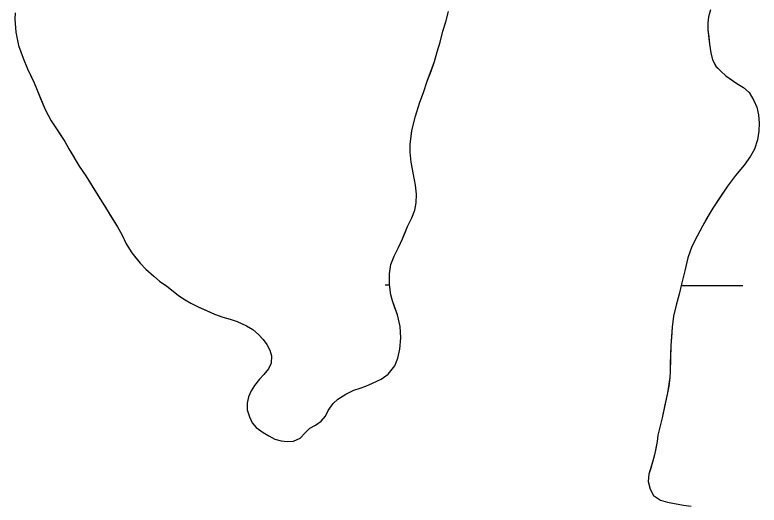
# Model space of a CAD drawing. Extents: x 3172297 to 3210190, y 958463 to 983887.
# Drawn here: x 3188254.1 to 3188620.3, y 977255.3 to 977496.5 of the extents above; entities that cross this region are included whole.
import ezdxf

# ---------------------------------------------------------------- set-up
doc = ezdxf.new("R2010")
doc.units = 0
for name, color, linetype in [('V-SITE-VEGE', 7, 'Continuous'), ('V-TOPO-SHOR', 7, 'Continuous'), ('V-WETL-SWMP', 7, 'Continuous')]:
    doc.layers.add(name, color=color, linetype=linetype)

msp = doc.modelspace()

# ---------------------------------------------------------------- linework, layer by layer
at = {"layer": 'V-SITE-VEGE'}
for p, q in [((3188254.29, 977497.46), (3188254.12, 977494.36)), ((3188466.17, 977493.06), (3188467.5, 977498.2)), ((3188596.39, 977499.06), (3188595.45, 977495.56)), ((3188254.12, 977494.36), (3188254.54, 977487.97)), ((3188595.45, 977495.56), (3188595.08, 977492.55)), ((3188464.75, 977488.49), (3188466.17, 977493.06)), ((3188595.08, 977492.55), (3188595.1, 977489.16)), ((3188254.54, 977487.97), (3188255.95, 977481.49)), ((3188463.43, 977483.05), (3188464.75, 977488.49)), ((3188595.1, 977489.16), (3188595.82, 977482.09)), ((3188461.91, 977478.3), (3188463.43, 977483.05)), ((3188255.95, 977481.49), (3188258.12, 977475.2)), ((3188595.82, 977482.09), (3188596.53, 977477.83)), ((3188258.12, 977475.2), (3188260.29, 977469.98)), ((3188460.59, 977473.54), (3188461.91, 977478.3)), ((3188596.53, 977477.83), (3188597.33, 977474.45)), ((3188456.97, 977463.92), (3188460.59, 977473.54)), ((3188597.33, 977474.45), (3188599.09, 977471.07)), ((3188260.29, 977469.98), (3188263.63, 977463.03)), ((3188599.09, 977471.07), (3188601.44, 977468.76)), ((3188601.44, 977468.76), (3188603.87, 977466.54)), ((3188603.87, 977466.54), (3188609.42, 977462.8)), ((3188263.63, 977463.03), (3188268.95, 977449.97)), ((3188455.16, 977458.38), (3188456.97, 977463.92)), ((3188609.42, 977462.8), (3188612.64, 977460.79)), ((3188612.64, 977460.79), (3188615.46, 977458.29)), ((3188453.45, 977453.53), (3188455.16, 977458.38)), ((3188615.46, 977458.29), (3188617.72, 977454.33)), ((3188451.27, 977446.73), (3188453.45, 977453.53)), ((3188617.72, 977454.33), (3188619.19, 977451.14)), ((3188268.95, 977449.97), (3188271.89, 977444.38)), ((3188619.19, 977451.14), (3188619.99, 977447.27)), ((3188449.38, 977439.55), (3188451.27, 977446.73)), ((3188619.99, 977447.27), (3188620.31, 977443.2)), ((3188271.89, 977444.38), (3188278.74, 977434.24)), ((3188620.31, 977443.2), (3188620.14, 977439.32)), ((3188448.55, 977432.75), (3188449.38, 977439.55)), ((3188620.14, 977439.32), (3188619.59, 977435.05)), ((3188619.59, 977435.05), (3188617.97, 977430.49)), ((3188278.74, 977434.24), (3188280.71, 977430.67)), ((3188448.67, 977428.97), (3188448.55, 977432.75)), ((3188280.71, 977430.67), (3188285.8, 977422.08)), ((3188449.09, 977424.13), (3188448.67, 977428.97)), ((3188617.97, 977430.49), (3188616.06, 977426.98)), ((3188450.29, 977418.03), (3188449.09, 977424.13)), ((3188616.06, 977426.98), (3188612.89, 977422.6)), ((3188285.8, 977422.08), (3188289.03, 977417.35)), ((3188612.89, 977422.6), (3188608.75, 977417.54)), ((3188289.03, 977417.35), (3188304.6, 977392.26)), ((3188451.2, 977412.71), (3188450.29, 977418.03)), ((3188608.75, 977417.54), (3188604.72, 977412.28)), ((3188451.72, 977408.26), (3188451.2, 977412.71)), ((3188604.72, 977412.28), (3188597.52, 977401.47)), ((3188451.55, 977403.99), (3188451.72, 977408.26)), ((3188450.9, 977400.5), (3188451.55, 977403.99)), ((3188449.47, 977396.61), (3188450.9, 977400.5)), ((3188597.52, 977401.47), (3188592.44, 977392.61)), ((3188447.36, 977392.33), (3188449.47, 977396.61)), ((3188304.6, 977392.26), (3188306.67, 977388.49)), ((3188444.88, 977386.4), (3188447.36, 977392.33)), ((3188592.44, 977392.61), (3188589.76, 977387.66)), ((3188306.67, 977388.49), (3188308.83, 977383.85)), ((3188589.76, 977387.66), (3188587.28, 977382.5)), ((3188308.83, 977383.85), (3188311.67, 977379.51)), ((3188442.88, 977382.13), (3188444.88, 977386.4)), ((3188440.68, 977377.75), (3188442.88, 977382.13)), ((3188587.28, 977382.5), (3188585.18, 977376.96)), ((3188311.67, 977379.51), (3188315.68, 977374.4)), ((3188439.06, 977373.77), (3188440.68, 977377.75)), ((3188585.18, 977376.96), (3188583.77, 977370.56)), ((3188315.68, 977374.4), (3188318.6, 977371.42)), ((3188438.41, 977369.11), (3188439.06, 977373.77)), ((3188318.6, 977371.42), (3188322.41, 977367.95)), ((3188438.44, 977363.88), (3188438.41, 977369.11)), ((3188583.77, 977370.56), (3188582.17, 977363.96)), ((3188322.41, 977367.95), (3188325.33, 977365.55)), ((3188325.33, 977365.55), (3188328.84, 977363.05)), ((3188328.84, 977363.05), (3188334.68, 977358.44)), ((3188439.15, 977358.84), (3188438.44, 977363.88)), ((3188582.17, 977363.96), (3188580.94, 977359.1)), ((3188334.68, 977358.44), (3188337.89, 977356.33)), ((3188439.95, 977355.75), (3188439.15, 977358.84)), ((3188580.94, 977359.1), (3188579.43, 977353.67)), ((3188337.89, 977356.33), (3188340.71, 977354.7)), ((3188340.71, 977354.7), (3188344.22, 977352.88)), ((3188442.32, 977348.88), (3188439.95, 977355.75)), ((3188344.22, 977352.88), (3188352.28, 977349.25)), ((3188579.43, 977353.67), (3188578.2, 977348.23)), ((3188352.28, 977349.25), (3188356.46, 977347.83)), ((3188356.46, 977347.83), (3188360.05, 977346.88)), ((3188360.05, 977346.88), (3188363.55, 977345.74)), ((3188443.62, 977343.17), (3188442.32, 977348.88)), ((3188578.2, 977348.23), (3188577.56, 977342.9)), ((3188363.55, 977345.74), (3188368.12, 977343.54)), ((3188368.12, 977343.54), (3188371.14, 977341.72)), ((3188371.14, 977341.72), (3188374.06, 977339.22)), ((3188444.04, 977337.55), (3188443.62, 977343.17)), ((3188577.56, 977342.9), (3188576.85, 977333.78)), ((3188374.06, 977339.22), (3188376.21, 977336.81)), ((3188376.21, 977336.81), (3188378.07, 977334.3)), ((3188443.6, 977332.12), (3188444.04, 977337.55)), ((3188378.07, 977334.3), (3188379.54, 977331.6)), ((3188576.85, 977333.78), (3188576.54, 977321.08)), ((3188379.54, 977331.6), (3188380.43, 977328.7)), ((3188380.43, 977328.7), (3188380.16, 977325.21)), ((3188442.56, 977327.56), (3188443.6, 977332.12)), ((3188380.16, 977325.21), (3188378.92, 977322.29)), ((3188441.03, 977323.77), (3188442.56, 977327.56)), ((3188378.92, 977322.29), (3188376.61, 977319.57)), ((3188437.86, 977319.78), (3188441.03, 977323.77)), ((3188376.61, 977319.57), (3188374.4, 977317.22)), ((3188434.29, 977317.33), (3188437.86, 977319.78)), ((3188576.46, 977318.08), (3188575.25, 977310.61)), ((3188576.54, 977321.08), (3188576.46, 977318.08)), ((3188372.09, 977314.2), (3188370.37, 977311.57)), ((3188374.4, 977317.22), (3188372.09, 977314.2)), ((3188423.95, 977312.8), (3188426.85, 977313.89)), ((3188426.85, 977313.89), (3188430.14, 977315.27)), ((3188430.14, 977315.27), (3188434.29, 977317.33)), ((3188370.37, 977311.57), (3188369.13, 977308.66)), ((3188416.9, 977309.95), (3188420.86, 977311.81)), ((3188420.86, 977311.81), (3188423.95, 977312.8)), ((3188575.25, 977310.61), (3188572.62, 977298.28)), ((3188369.13, 977308.66), (3188368.47, 977305.46)), ((3188410.73, 977305.25), (3188413.04, 977307.4)), ((3188413.04, 977307.4), (3188416.9, 977309.95)), ((3188368.47, 977305.46), (3188368.39, 977302.26)), ((3188408.33, 977301.84), (3188410.73, 977305.25)), ((3188368.39, 977302.26), (3188369.48, 977298.68)), ((3188406.89, 977299.12), (3188408.33, 977301.84)), ((3188369.48, 977298.68), (3188370.86, 977295.78)), ((3188370.86, 977295.78), (3188372.91, 977293.47)), ((3188401.98, 977294.73), (3188404.87, 977296.68)), ((3188404.87, 977296.68), (3188406.89, 977299.12)), ((3188572.62, 977298.28), (3188570.55, 977289.74)), ((3188372.91, 977293.47), (3188376.22, 977290.97)), ((3188396.96, 977290.92), (3188399.18, 977293.16)), ((3188399.18, 977293.16), (3188401.98, 977294.73)), ((3188376.22, 977290.97), (3188379.04, 977289.34)), ((3188379.04, 977289.34), (3188382.06, 977287.81)), ((3188391.27, 977286.81), (3188394.56, 977288.28)), ((3188394.56, 977288.28), (3188396.96, 977290.92)), ((3188570.55, 977289.74), (3188570.18, 977286.64)), ((3188382.06, 977287.81), (3188385.07, 977286.96)), ((3188385.07, 977286.96), (3188388.17, 977286.59)), ((3188388.17, 977286.59), (3188391.27, 977286.81)), ((3188570.18, 977286.64), (3188568.77, 977280.13)), ((3188568.77, 977280.13), (3188567.92, 977276.45)), ((3188567.92, 977276.45), (3188566.12, 977270.62)), ((3188566.12, 977270.62), (3188565.66, 977266.93)), ((3188565.66, 977266.93), (3188566.65, 977263.16)), ((3188566.65, 977263.16), (3188568.42, 977260.07)), ((3188568.42, 977260.07), (3188571.73, 977257.77)), ((3188571.73, 977257.77), (3188575.22, 977256.73)), ((3188575.22, 977256.73), (3188583.08, 977255.32))]:
    msp.add_line(p, q, dxfattribs=at)
at = {"layer": 'V-TOPO-SHOR'}
for points in [[(3188254.29, 977497.46), (3188254.12, 977494.36), (3188254.54, 977487.97), (3188255.95, 977481.49), (3188258.12, 977475.2), (3188260.29, 977469.98), (3188262.25, 977465.83), (3188263.63, 977463.03), (3188265.01, 977459.55), (3188266.68, 977455.39), (3188268.95, 977449.97), (3188271.89, 977444.38), (3188275.61, 977438.97), (3188278.74, 977434.24), (3188280.71, 977430.67), (3188283.25, 977426.42), (3188285.8, 977422.08), (3188289.03, 977417.35), (3188292.66, 977411.46), (3188296.28, 977405.67), (3188299.12, 977401.04), (3188301.18, 977397.66), (3188304.61, 977392.26), (3188306.67, 977388.49), (3188308.83, 977383.85), (3188311.67, 977379.51), (3188313.53, 977377.1), (3188315.68, 977374.4), (3188318.6, 977371.42), (3188322.41, 977367.95), (3188325.33, 977365.55), (3188328.84, 977363.05), (3188331.95, 977360.65), (3188334.68, 977358.44), (3188337.89, 977356.33), (3188340.71, 977354.7), (3188344.22, 977352.88), (3188348.01, 977351.16), (3188352.28, 977349.25), (3188356.46, 977347.83), (3188360.05, 977346.88), (3188363.55, 977345.74), (3188368.12, 977343.54), (3188371.14, 977341.72), (3188374.06, 977339.22), (3188376.21, 977336.81), (3188378.07, 977334.3), (3188379.54, 977331.6), (3188380.43, 977328.7), (3188380.16, 977325.21), (3188378.92, 977322.29), (3188376.61, 977319.57), (3188374.4, 977317.22), (3188372.09, 977314.2), (3188370.37, 977311.57), (3188369.13, 977308.66), (3188368.47, 977305.46), (3188368.39, 977302.26), (3188369.48, 977298.68), (3188370.86, 977295.78), (3188372.91, 977293.47), (3188376.22, 977290.97), (3188379.04, 977289.34), (3188382.06, 977287.81), (3188385.07, 977286.96), (3188388.17, 977286.59), (3188391.27, 977286.81), (3188394.56, 977288.28), (3188396.96, 977290.92), (3188399.18, 977293.16), (3188401.98, 977294.73), (3188404.87, 977296.68), (3188406.89, 977299.12), (3188408.33, 977301.84), (3188410.73, 977305.25), (3188413.04, 977307.4), (3188416.9, 977309.95), (3188420.86, 977311.81), (3188423.95, 977312.8), (3188426.85, 977313.89), (3188430.14, 977315.27), (3188434.29, 977317.33), (3188437.86, 977319.78), (3188441.03, 977323.77), (3188442.56, 977327.56), (3188443.6, 977332.12), (3188444.04, 977337.55), (3188443.62, 977343.17), (3188442.32, 977348.88), (3188441.13, 977352.36), (3188439.95, 977355.75), (3188439.15, 977358.84), (3188438.44, 977363.88), (3188438.41, 977369.11)], [(3188438.41, 977369.11), (3188439.06, 977373.77), (3188440.68, 977377.75), (3188442.88, 977382.13), (3188444.88, 977386.4), (3188446.12, 977389.51), (3188447.36, 977392.33), (3188449.47, 977396.61), (3188450.9, 977400.5), (3188451.55, 977403.99), (3188451.72, 977408.26), (3188451.2, 977412.71), (3188450.29, 977418.03), (3188449.09, 977424.13), (3188448.67, 977428.97), (3188448.55, 977432.75), (3188449.38, 977439.55), (3188451.27, 977446.73), (3188453.45, 977453.53), (3188455.16, 977458.38), (3188456.97, 977463.92), (3188458.87, 977468.87), (3188460.59, 977473.54), (3188461.91, 977478.3), (3188463.43, 977483.05), (3188464.75, 977488.49), (3188466.18, 977493.06), (3188467.5, 977498.2)], [(3188596.39, 977499.06), (3188595.45, 977495.56)], [(3188595.45, 977495.56), (3188595.08, 977492.55), (3188595.1, 977489.16), (3188595.51, 977485.68), (3188595.82, 977482.09), (3188596.53, 977477.83), (3188597.33, 977474.45), (3188599.09, 977471.07), (3188601.44, 977468.76), (3188603.87, 977466.54), (3188606.5, 977464.72), (3188609.42, 977462.8), (3188612.64, 977460.79), (3188615.46, 977458.29), (3188617.72, 977454.33), (3188619.19, 977451.14), (3188619.99, 977447.27), (3188620.31, 977443.2), (3188620.14, 977439.32), (3188619.59, 977435.05), (3188617.97, 977430.49), (3188616.06, 977426.98), (3188612.89, 977422.6), (3188608.75, 977417.54), (3188604.72, 977412.28), (3188600.98, 977406.73), (3188597.52, 977401.47), (3188594.65, 977396.51), (3188592.44, 977392.62), (3188589.76, 977387.66), (3188587.28, 977382.5), (3188585.18, 977376.96), (3188583.77, 977370.56), (3188582.17, 977363.96), (3188580.94, 977359.1), (3188579.43, 977353.67), (3188578.2, 977348.23), (3188577.56, 977342.9), (3188577.21, 977337.76), (3188576.85, 977333.78), (3188576.68, 977329.22), (3188576.61, 977325.06), (3188576.54, 977321.08), (3188576.46, 977318.08), (3188575.81, 977313.81), (3188575.25, 977310.61), (3188573.94, 977304.59), (3188572.62, 977298.28), (3188571.3, 977292.95), (3188570.54, 977289.74), (3188570.18, 977286.64), (3188569.43, 977283.14), (3188568.77, 977280.13), (3188567.92, 977276.45), (3188566.97, 977273.53), (3188566.12, 977270.62), (3188565.66, 977266.93), (3188566.65, 977263.16), (3188568.42, 977260.07), (3188571.73, 977257.77), (3188575.22, 977256.72), (3188579.49, 977255.98), (3188583.08, 977255.32), (3188586.96, 977254.86)]]:
    msp.add_lwpolyline(points, dxfattribs=at)
at = {"layer": 'V-WETL-SWMP'}
for p, q in [((3188436.36, 977363.77), (3188438.46, 977363.77)), ((3188582.03, 977363.41), (3188612.36, 977363.34))]:
    msp.add_line(p, q, dxfattribs=at)
for points in [[(3188254.29, 977497.46), (3188254.12, 977494.36), (3188254.54, 977487.97), (3188255.95, 977481.48), (3188258.12, 977475.2), (3188260.29, 977469.98), (3188262.25, 977465.83), (3188263.63, 977463.03), (3188265.01, 977459.55), (3188266.68, 977455.39), (3188268.95, 977449.98), (3188271.89, 977444.38), (3188275.61, 977438.97), (3188278.74, 977434.24), (3188280.71, 977430.67), (3188283.25, 977426.42), (3188285.8, 977422.08), (3188289.03, 977417.35), (3188292.66, 977411.46), (3188296.28, 977405.67), (3188299.12, 977401.04), (3188301.18, 977397.66), (3188304.61, 977392.26), (3188306.67, 977388.49), (3188308.83, 977383.85), (3188311.67, 977379.51), (3188313.53, 977377.1), (3188315.68, 977374.4), (3188318.6, 977371.42), (3188322.41, 977367.95), (3188325.33, 977365.55), (3188328.84, 977363.05), (3188331.95, 977360.65), (3188334.68, 977358.44), (3188337.89, 977356.33), (3188340.71, 977354.7), (3188344.22, 977352.88), (3188348.01, 977351.16), (3188352.28, 977349.25), (3188356.46, 977347.83), (3188360.05, 977346.88), (3188363.55, 977345.74), (3188368.12, 977343.54), (3188371.14, 977341.72), (3188374.06, 977339.22), (3188376.21, 977336.81), (3188378.07, 977334.31), (3188379.54, 977331.6), (3188380.43, 977328.7), (3188380.16, 977325.21), (3188378.92, 977322.29), (3188376.61, 977319.56), (3188374.4, 977317.22), (3188372.09, 977314.2), (3188370.37, 977311.57), (3188369.13, 977308.66), (3188368.47, 977305.46), (3188368.39, 977302.26), (3188369.48, 977298.68), (3188370.86, 977295.78), (3188372.91, 977293.47), (3188376.22, 977290.97), (3188379.04, 977289.34), (3188382.06, 977287.81), (3188385.07, 977286.96), (3188388.17, 977286.59), (3188391.27, 977286.81), (3188394.56, 977288.28), (3188396.96, 977290.92), (3188399.18, 977293.16), (3188401.98, 977294.73), (3188404.87, 977296.68), (3188406.89, 977299.12), (3188408.33, 977301.84), (3188410.73, 977305.25), (3188413.04, 977307.4), (3188416.9, 977309.95), (3188420.86, 977311.81), (3188423.95, 977312.8), (3188426.85, 977313.89), (3188430.14, 977315.27), (3188434.29, 977317.33), (3188437.86, 977319.78), (3188441.03, 977323.77), (3188442.56, 977327.56), (3188443.6, 977332.12), (3188444.04, 977337.55), (3188443.62, 977343.17), (3188442.32, 977348.88), (3188441.14, 977352.36), (3188439.95, 977355.75), (3188439.15, 977358.84), (3188438.44, 977363.88), (3188438.41, 977369.11), (3188439.06, 977373.77), (3188440.68, 977377.75), (3188442.88, 977382.13), (3188444.88, 977386.4), (3188446.12, 977389.51), (3188447.36, 977392.33), (3188449.47, 977396.61), (3188450.9, 977400.5), (3188451.55, 977403.99), (3188451.72, 977408.26), (3188451.2, 977412.71), (3188450.29, 977418.03), (3188449.09, 977424.13), (3188448.67, 977428.97), (3188448.55, 977432.75), (3188449.38, 977439.54), (3188451.27, 977446.73), (3188453.45, 977453.53), (3188455.16, 977458.38), (3188456.97, 977463.92), (3188458.87, 977468.87), (3188460.59, 977473.54), (3188461.91, 977478.3), (3188463.43, 977483.06), (3188464.75, 977488.49), (3188466.18, 977493.06), (3188467.5, 977498.2)], [(3188596.39, 977499.06), (3188595.44, 977495.56), (3188595.08, 977492.55), (3188595.1, 977489.16), (3188595.51, 977485.68), (3188595.82, 977482.09), (3188596.53, 977477.83), (3188597.33, 977474.45), (3188599.1, 977471.07), (3188601.44, 977468.76), (3188603.87, 977466.54), (3188606.5, 977464.72), (3188609.42, 977462.8), (3188612.64, 977460.79), (3188615.46, 977458.28), (3188617.72, 977454.33), (3188619.19, 977451.14), (3188619.99, 977447.27), (3188620.31, 977443.2), (3188620.14, 977439.32), (3188619.59, 977435.05), (3188617.97, 977430.49), (3188616.06, 977426.98), (3188612.89, 977422.6), (3188608.75, 977417.54), (3188604.72, 977412.28), (3188600.98, 977406.73), (3188597.52, 977401.47), (3188594.65, 977396.51), (3188592.44, 977392.62), (3188589.76, 977387.66), (3188587.28, 977382.5), (3188585.18, 977376.96), (3188583.77, 977370.56), (3188582.17, 977363.96), (3188580.94, 977359.1), (3188579.43, 977353.67), (3188578.2, 977348.23), (3188577.56, 977342.9), (3188577.21, 977337.76), (3188576.84, 977333.78), (3188576.68, 977329.23), (3188576.61, 977325.06), (3188576.54, 977321.08), (3188576.46, 977318.08), (3188575.81, 977313.81), (3188575.25, 977310.61), (3188573.94, 977304.59), (3188572.62, 977298.28), (3188571.3, 977292.94), (3188570.55, 977289.74), (3188570.18, 977286.64), (3188569.43, 977283.14), (3188568.77, 977280.13), (3188567.92, 977276.45), (3188566.97, 977273.53), (3188566.12, 977270.62), (3188565.66, 977266.93), (3188566.65, 977263.16), (3188568.42, 977260.07), (3188571.73, 977257.77), (3188575.22, 977256.72), (3188579.49, 977255.98), (3188583.08, 977255.32), (3188586.96, 977254.86)]]:
    msp.add_lwpolyline(points, dxfattribs=at)

doc.saveas('drawing.dxf')
